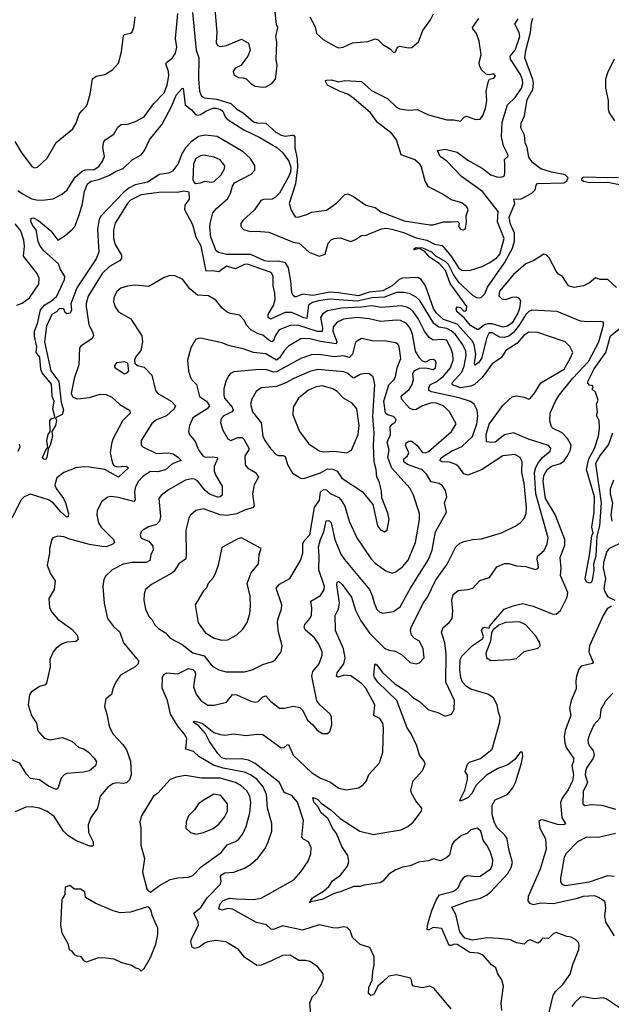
# Model space of a CAD drawing. Extents: x 2057697 to 2160550, y 827490 to 1016834.
# Tile 422 of 509: x 2110475 to 2114368, y 976105 to 982586. Entities that reach past the tile are written whole.
import ezdxf

# ---------------------------------------------------------------- set-up
doc = ezdxf.new("R2010")
doc.units = 0

msp = doc.modelspace()

# ---------------------------------------------------------------- linework, layer by layer
at = {"layer": '0CON20XD'}
for points in [[(2111501.1, 982461.1), (2111515.9, 982625.9)], [(2111612.4, 982632.4), (2111635.8, 982385), (2111654.7, 982335), (2111652.2, 982195), (2111659.1, 982115), (2111672.4, 982082.4), (2111691.5, 982071.5), (2111773.2, 982063.2), (2111865, 982035.3), (2111905, 981996.5), (2111945, 981973.8), (2112014.1, 981914.1), (2112035, 981907.7), (2112095, 981905.4), (2112159.6, 981845), (2112195, 981824.8), (2112225, 981819.4), (2112266, 981826), (2112275.9, 981825.9), (2112285.9, 981815), (2112285.2, 981745), (2112301, 981671), (2112303.4, 981615), (2112290.7, 981505), (2112248.9, 981375), (2112261.1, 981331.1), (2112288.8, 981288.8), (2112305, 981286), (2112365, 981304.4), (2112395, 981320), (2112495, 981332.5), (2112560.9, 981379.1), (2112615, 981434.3), (2112635, 981438.5), (2112672, 981422), (2112752, 981365), (2112815, 981348.9), (2112852, 981322), (2113005, 981261.4), (2113175, 981235.4), (2113195, 981235.6), (2113265, 981255.8), (2113315, 981256.2), (2113356.7, 981256.7), (2113367, 981247), (2113362.5, 981225), (2113375, 981207.5), (2113395, 981202.5), (2113408.3, 981211.7), (2113416.2, 981255), (2113412.5, 981295), (2113426.2, 981335), (2113416.7, 981355), (2113385, 981379.4), (2113315, 981400), (2113255, 981440.6), (2113166, 981486), (2113142.4, 981522.4), (2113118.9, 981615), (2113108.2, 981635), (2113075, 981662.4), (2112985, 981697.3), (2112953.8, 981795), (2112925, 981835.9), (2112829, 981909), (2112783.2, 981973.2), (2112675, 982067.2), (2112635, 982095.4), (2112585, 982112.7), (2112501.4, 982155), (2112488.8, 982175), (2112487.5, 982185), (2112495, 982188.8), (2112525, 982189.4), (2112575, 982176.7), (2112615, 982185.4), (2112725, 982180), (2112790.2, 982120.2), (2112895, 982067.1), (2112955, 982009.2), (2112975, 982000), (2113035, 981989.4), (2113090, 981995), (2113165, 981960), (2113285, 981925.8), (2113332.3, 981927.7), (2113375, 981918.8), (2113400, 981945), (2113415, 981950.8), (2113475, 981928.2), (2113505, 981931.9), (2113523.1, 981955), (2113539.5, 982000.5), (2113548.5, 982055), (2113545.4, 982114.6), (2113559.2, 982180.8), (2113566.4, 982193.6), (2113595, 982200), (2113606.2, 982215), (2113595, 982228.8), (2113565, 982222.5), (2113545, 982226.2), (2113513.8, 982255), (2113500, 982285), (2113498, 982305), (2113511.2, 982355), (2113498.8, 982445), (2113482, 982495), (2113456.9, 982525), (2113455.6, 982535), (2113495.6, 982594.4)], [(2111760, 982655), (2111771.3, 982501.3), (2111768.8, 982435), (2111777, 982417), (2111795, 982408.9), (2111835, 982415.8), (2111935, 982456.7), (2111980.8, 982430.8), (2111991.2, 982385), (2111976, 982345), (2111930, 982285), (2111893.9, 982266.1), (2111880, 982245), (2111884, 982225), (2111895, 982216.2), (2111915, 982206.2), (2111945, 982203.3), (2111965, 982196.2), (2111995, 982166.2), (2112025, 982149.2), (2112075, 982141.4), (2112095, 982144.2), (2112133.3, 982165), (2112158.8, 982195), (2112170, 982285), (2112162.9, 982325), (2112167.1, 982435), (2112160, 982475), (2112174, 982535), (2112166, 982555), (2112155.5, 982635)], [(2112384.4, 982605), (2112418.7, 982538.7), (2112427.5, 982495), (2112471.2, 982455), (2112557.3, 982407.3), (2112575, 982400.8), (2112604.5, 982405.5), (2112665, 982432.7), (2112765, 982441.9), (2112815, 982460.9), (2112833.3, 982453.3), (2112865, 982421.9), (2112913.3, 982395), (2112935, 982370), (2112947.5, 982375), (2112961.2, 982405), (2112975, 982410.8), (2113035, 982401.4), (2113055, 982403.8), (2113100.5, 982439.5), (2113128, 982515), (2113179.2, 982585), (2113199.2, 982625)], [(2110443.2, 981783.2), (2110485, 981713.8), (2110555, 981620), (2110571.7, 981611.7), (2110592.5, 981615), (2110655, 981674), (2110715, 981778), (2110823.6, 981866.4), (2110845.5, 981905), (2110866.5, 981963.5), (2110885, 981987.5), (2110912.5, 982015), (2110920.8, 982035), (2110939.4, 982095), (2110955, 982197.5), (2110977.5, 982215), (2111035.6, 982224.4), (2111086.7, 982255), (2111125, 982300), (2111145.6, 982375), (2111158.3, 982481.7), (2111165, 982488.6), (2111203.9, 982496.1), (2111214.1, 982505.9), (2111225.8, 982535), (2111233.8, 982605)], [(2111999.2, 981569.2), (2112023.2, 981595), (2112022.7, 981625), (2111991.6, 981675), (2111945, 981716.2), (2111775, 981817.1), (2111695, 981825.8), (2111652.7, 981817.3), (2111600.7, 981779.3), (2111565, 981741.8), (2111543.7, 981706.3), (2111515.7, 981634.3), (2111481, 981589), (2111455, 981575.2), (2111395, 981567.1), (2111315, 981517.1), (2111235, 981499.2), (2111193.5, 981476.5), (2111159.5, 981450.5), (2111008.2, 981291.8), (2110996.9, 981273.1), (2110987.3, 981205), (2110994.7, 981055), (2110978.1, 981011.9), (2110849.8, 980820.2), (2110812.5, 980715), (2110816.7, 980675), (2110807.5, 980655), (2110785, 980650), (2110771.7, 980661.7), (2110768.3, 980678.3), (2110760, 980685), (2110735, 980683.3), (2110717.1, 980662.9), (2110685.7, 980644.3), (2110650.4, 980569.6), (2110637.8, 980465), (2110680.8, 980275), (2110731.8, 980205), (2110747.6, 980067.6), (2110763.8, 980015), (2110753.4, 979986.6), (2110710, 979965), (2110716.7, 979946.7), (2110710.8, 979915), (2110686, 979875), (2110690, 979845), (2110675.3, 979784.7), (2110661.2, 979758.8), (2110652.5, 979705), (2110645, 979690.8), (2110633.2, 979693.2), (2110626, 979705), (2110646.7, 979755), (2110659.3, 979770.7), (2110652.9, 979815), (2110661.5, 979855), (2110674.3, 979875.7), (2110672.7, 979945), (2110682.1, 979957.9), (2110703.9, 979966.1), (2110707, 979973), (2110692.2, 980025), (2110701.9, 980075), (2110689.4, 980105), (2110685, 980186.2), (2110622.3, 980262.3), (2110612.9, 980282.9), (2110607.5, 980365), (2110584.1, 980394.1), (2110586.9, 980433.1), (2110572.1, 980502.1), (2110572.2, 980535), (2110593.1, 980585), (2110611.9, 980675), (2110640.5, 980709.5), (2110684.6, 980735), (2110719.4, 980765), (2110770, 980875), (2110772.5, 980895), (2110740.9, 980945), (2110729.2, 980979.2), (2110633.6, 981065), (2110610, 981095), (2110596.9, 981125), (2110582.5, 981202.5), (2110563, 981227), (2110549.2, 981255), (2110550, 981280), (2110565, 981282), (2110599.2, 981265), (2110680.5, 981195), (2110725, 981134), (2110775, 981164.4), (2110818.4, 981201.6), (2110838.2, 981225), (2110862.2, 981287.8), (2110885.4, 981364.6), (2110901.7, 981455), (2110920, 981505), (2110945, 981523.4), (2110995, 981533.7), (2111065, 981561.4), (2111110.5, 981589.5), (2111155, 981606.9), (2111215, 981663.8), (2111274.2, 981695.8), (2111296.7, 981725), (2111328.6, 981795), (2111411.6, 981898.4), (2111474.7, 982015), (2111505, 982090), (2111543.3, 982133.3), (2111550, 982135), (2111562.8, 982025), (2111605, 981991.9), (2111631.6, 981961.6), (2111645, 981957.4), (2111665, 981961.9), (2111705, 981986.7), (2111745, 982002.4), (2111765, 982003.6), (2111797.1, 981995), (2111812.8, 981982.8), (2111826.4, 981946.4), (2111840.7, 981930.7), (2111950.8, 981860.8), (2112055, 981811.3), (2112167.3, 981745), (2112205, 981710.8), (2112245.3, 981655.3), (2112258.9, 981615), (2112256.9, 981583.1), (2112245, 981550.4), (2112185, 981444.8), (2112156.8, 981415), (2112137.3, 981405), (2112078.4, 981401.6), (2112061.2, 981395), (2112019.3, 981335), (2111943.5, 981265), (2111930.6, 981245), (2111930, 981225), (2111948.8, 981205), (2111991.9, 981191.9), (2112033.5, 981193.5), (2112115, 981186.8), (2112275, 981122.5), (2112315, 981115.9), (2112380.8, 981055), (2112445, 981028.8), (2112485, 981043.1), (2112504.1, 981115), (2112525, 981136.9), (2112545, 981146.2), (2112585, 981150), (2112655, 981126), (2112685, 981138), (2112724.5, 981165.5), (2112755, 981168.1), (2112855, 981209.3), (2112885, 981213.2), (2112925, 981207.3), (2113000.6, 981185), (2113085, 981150.4), (2113153.8, 981133.8), (2113205, 981109.1), (2113255, 981098.5), (2113311.9, 981031.9), (2113365, 980949.3), (2113385, 980937.8), (2113435, 980935.3), (2113518, 980962), (2113565, 980984.8), (2113615, 981017.8), (2113635, 981041.4), (2113663, 981145), (2113618.9, 981255), (2113624.2, 981324.2), (2113520.8, 981455), (2113383.5, 981553.5), (2113285, 981655.5), (2113242.9, 981685), (2113223.8, 981725), (2113275, 981732.7), (2113355, 981713.8), (2113425, 981661.9), (2113518.5, 981608.5), (2113575, 981564.7), (2113615, 981550.4), (2113641.1, 981548.9), (2113663.1, 981556.9), (2113668.5, 981575), (2113666.7, 981635), (2113664.5, 981665.5), (2113688, 981685), (2113690.6, 981695), (2113659.6, 981755), (2113644.7, 981814.7), (2113650.6, 981910.6), (2113685.3, 982024.7), (2113735, 982073.1), (2113776.8, 982135), (2113787.1, 982165), (2113785, 982190.8), (2113771.6, 982225), (2113705.8, 982325), (2113701.8, 982345), (2113735.2, 982385), (2113765.9, 982475), (2113762.1, 982502.1), (2113734.2, 982555.8), (2113755, 982592.5)], [(2113441.9, 980571.9), (2113401.9, 980621.9), (2113352, 980665), (2113347.5, 980685), (2113353.3, 980696.7), (2113375, 980691.2), (2113395, 980668.8), (2113405, 980666.2), (2113415, 980676.7), (2113417.8, 980697.8), (2113308.6, 980848.6), (2113276.9, 980935), (2113235, 980980), (2113172.6, 981022.6), (2113140.8, 981060.8), (2113105, 981078.8), (2113071.2, 981071.2), (2113067.5, 981075), (2113085, 981086.2), (2113126, 981085), (2113185, 981057.3), (2113211.9, 981031.9), (2113276.5, 980995), (2113295, 980975.9), (2113332.2, 980902.2), (2113361, 980861), (2113455, 980772.5), (2113485, 980754.2), (2113511.9, 980758.1), (2113535, 980781.1), (2113553.9, 980826.1), (2113665.2, 980984.8), (2113718.9, 981081.1), (2113731.5, 981128.5), (2113730.8, 981180.8), (2113705, 981240), (2113695.4, 981285), (2113733.8, 981375), (2113726.7, 981405), (2113775, 981407.5), (2113845.6, 981445), (2113868.1, 981465), (2113875, 981497.5), (2113882.7, 981507.3), (2114055, 981512.5), (2114075, 981525.4), (2114084.1, 981545), (2114065, 981564.7), (2113975, 981582.6), (2113904.2, 981605), (2113849.2, 981645), (2113825, 981680), (2113814.4, 981744.4), (2113800.8, 981775), (2113796.1, 981826.1), (2113773.8, 981875), (2113774.1, 981904.1), (2113797.9, 981952.1), (2113815, 982059.5), (2113852.7, 982127.3), (2113857.4, 982165), (2113852.6, 982192.6), (2113799.3, 982335), (2113805, 982384), (2113837.6, 982502.4), (2113842.4, 982565), (2113851.8, 982595)], [(2110462.4, 981462.4), (2110497.9, 981437.9), (2110555, 981406.9), (2110585, 981400), (2110625, 981396.9), (2110695, 981407.5), (2110755, 981438), (2110788, 981465), (2110840.7, 981549.3), (2110885, 981589.6), (2110905, 981596.9), (2110965, 981599.6), (2110995, 981620), (2111020, 981655), (2111032.1, 981685), (2111022.5, 981745), (2111029.1, 981780.9), (2111037.5, 981795), (2111095, 981832.9), (2111121.7, 981878.3), (2111143.1, 981896.9), (2111185, 981899.2), (2111237.5, 981915), (2111295, 981945.8), (2111357.5, 982035), (2111425, 982104.5), (2111444.7, 982155), (2111457.1, 982217.1), (2111454.5, 982245), (2111435.6, 982295), (2111440, 982305), (2111481.5, 982335), (2111500, 982365), (2111509.5, 982405), (2111501.1, 982461.1)], [(2114386.9, 982325), (2114343.3, 982236.7), (2114330.7, 982195), (2114330.6, 982135), (2114348.6, 982055), (2114347.3, 981997.3), (2114353.6, 981973.6), (2114390.5, 981920.5)], [(2111635, 981507.5), (2111665, 981511.2), (2111695, 981522.5), (2111735, 981517.1), (2111755, 981520.6), (2111801.4, 981565), (2111822.5, 981605), (2111824.1, 981624.1), (2111795, 981664), (2111755, 981680), (2111685.8, 981694.2), (2111665, 981690.8), (2111635, 981672), (2111618.6, 981635), (2111613.9, 981533.9), (2111623.6, 981513.6), (2111635, 981507.5)], [(2113924.5, 975905), (2113986.4, 976163.6), (2114001.2, 976188.8), (2114048.5, 976235), (2114098, 976302), (2114115, 976367.5), (2114154, 976465), (2114158, 976495), (2114152.3, 976512.3), (2114135, 976530), (2114105, 976546.2), (2114075, 976550), (2114005, 976576.7), (2113985, 976567.5), (2113955, 976537.5), (2113915, 976540), (2113896.4, 976513.6), (2113885, 976507.5), (2113835, 976528), (2113817.7, 976522.3), (2113795, 976501.2), (2113745, 976510), (2113705, 976528.9), (2113625, 976538.8), (2113551.5, 976541.5), (2113455, 976527.6), (2113405, 976539.9), (2113371.8, 976581.8), (2113345.2, 976695), (2113318.1, 976745), (2113425, 976784.7), (2113507.3, 976802.7), (2113547.8, 976822.2), (2113575, 976845.4), (2113687.5, 976965), (2113710, 977005), (2113717.4, 977037.4), (2113693.8, 977125), (2113683.5, 977195), (2113668.3, 977218.3), (2113616.6, 977266.6), (2113599.2, 977299.2), (2113585.4, 977355), (2113585.1, 977414.9), (2113605, 977449.7), (2113685, 977486.2), (2113721.2, 977528.8), (2113738.4, 977565), (2113774.4, 977685), (2113785.8, 977735), (2113785, 977760), (2113775, 977766), (2113765, 977758.8), (2113732.9, 977717.1), (2113688.3, 977681.7), (2113622.2, 977657.8), (2113546, 977614), (2113476.5, 977545), (2113452.9, 977495), (2113425, 977464.6), (2113380, 977445), (2113372.5, 977445), (2113375, 977456.2), (2113403.8, 977515), (2113421.5, 977585), (2113422.9, 977612.9), (2113407.1, 977637.1), (2113422.9, 977685), (2113435, 977698), (2113507.5, 977722.5), (2113584.6, 977785), (2113634.5, 977965), (2113637.8, 977995), (2113625, 978027.5), (2113617.1, 978075), (2113592.6, 978122.6), (2113555, 978146.9), (2113445, 978178.7), (2113415, 978197.6), (2113389.5, 978225), (2113377.5, 978255), (2113371.9, 978305), (2113374.1, 978375), (2113385, 978397.1), (2113455, 978466), (2113520.3, 978509.7), (2113528, 978525), (2113513.8, 978565), (2113525, 978582.5), (2113535, 978587.5), (2113565, 978580), (2113570, 978595), (2113663.8, 978705), (2113721.7, 978728.3), (2113785, 978742.5), (2113855, 978725.4), (2113978.8, 978675), (2114005, 978673.1), (2114035, 978697.8), (2114077.9, 978785), (2114081.4, 978815), (2114033.6, 978926.4), (2114039.2, 978975), (2114032.7, 979045), (2114062, 979128), (2114063, 979165), (2113998.1, 979328.1), (2113934.9, 979435), (2113919.2, 979545), (2113924, 979586), (2113946.8, 979625), (2113975, 979646.9), (2114035.1, 979664.9), (2114057.5, 979682.5), (2114080.4, 979715), (2114098.9, 979755), (2114104.7, 979785), (2114081.2, 979828.8), (2114045, 979866.7), (2113985.6, 979895), (2113975.9, 979905.9), (2113963.4, 979945), (2113965.7, 979995), (2114000.2, 980075), (2114024.2, 980115), (2114114.7, 980225.3), (2114218.5, 980335), (2114286, 980465), (2114317.5, 980575), (2114316.7, 980595), (2114295, 980600), (2114215, 980596.2), (2114165, 980600.6), (2114011.2, 980665), (2113845, 980674.7), (2113825, 980665.9), (2113805, 980644.3), (2113763, 980575), (2113725, 980526.7), (2113695, 980503.4), (2113663.1, 980493.1), (2113635, 980497.2), (2113585, 980524.4), (2113565, 980524.1), (2113549.8, 980495), (2113513.4, 980355), (2113495, 980326.5), (2113470.9, 980310.9), (2113467.1, 980325), (2113476.6, 980385), (2113465, 980446.5), (2113455, 980468.8), (2113355, 980581.2), (2113265, 980612.1), (2113215, 980656.7), (2113197.6, 980685), (2113145, 980833.8), (2113116.2, 980876.2), (2113095, 980888.9), (2112995, 980884.8), (2112973.2, 980875), (2112926.4, 980833.6), (2112865, 980801.3), (2112775, 980791.5), (2112705, 980768.2), (2112572.9, 980787.1), (2112515, 980792.1), (2112405, 980769.8), (2112335, 980779.1), (2112295, 980760.9), (2112285, 980762.2), (2112272.4, 980772.4), (2112265, 980790), (2112260.2, 980865), (2112245, 980951.9), (2112223.3, 980985), (2112176.9, 980996.9), (2112115, 980994.4), (2112085, 980999.1), (2111995, 981041.2), (2111835, 981041.1), (2111783.3, 981053.3), (2111767.4, 981065), (2111733.8, 981153.8), (2111727.2, 981215), (2111727.6, 981245), (2111746.1, 981313.9), (2111772.1, 981345), (2111845, 981408.5), (2111862.8, 981445), (2111875, 981489.6), (2111889, 981511), (2111999.2, 981569.2)], [(2114415, 981548.2), (2114345, 981544.3), (2114185, 981550), (2114175.7, 981545), (2114172.9, 981535), (2114185, 981522.3), (2114225, 981514.5), (2114345, 981515.8), (2114535, 981478.8)], [(2113648.8, 976065), (2113643, 976113), (2113658.5, 976225), (2113648.6, 976265), (2113622, 976305), (2113608, 976345), (2113580, 976365), (2113525, 976427.8), (2113495, 976441.8), (2113436.4, 976446.4), (2113355, 976499.1), (2113335, 976500.8), (2113315, 976491.1), (2113301.9, 976491.9), (2113253.1, 976603.1), (2113195, 976609.4), (2113165, 976592.5), (2113156.1, 976596.1), (2113160, 976635), (2113187.5, 976722.5), (2113217.2, 976795), (2113237.8, 976825), (2113325, 976847.1), (2113343, 976857), (2113363.8, 976875), (2113377.7, 976912.3), (2113405, 976946.2), (2113425, 976952), (2113475.7, 976945.7), (2113505, 976948.6), (2113575, 976996), (2113587.3, 977025), (2113588.2, 977055), (2113574.4, 977105), (2113554.5, 977145), (2113524.2, 977185), (2113509.2, 977245), (2113485, 977263.8), (2113445, 977253.3), (2113420.5, 977229.5), (2113382.5, 977215), (2113332, 977175), (2113318.6, 977155), (2113303.2, 977086.8), (2113285, 977070), (2113245, 977048.8), (2113195, 977062), (2113165, 977049.2), (2113098.8, 977041.2), (2113045, 977016.4), (2112995, 977006.5), (2112945, 976988.1), (2112905, 976961.9), (2112865.6, 976915), (2112846.2, 976905), (2112741.1, 976888.9), (2112715, 976879.2), (2112675, 976881.2), (2112584.5, 976844.5), (2112545, 976834.6), (2112465, 976795.5), (2112390, 976780), (2112383, 976773), (2112402.9, 976805), (2112475, 976849.5), (2112509.1, 976880.9), (2112533.4, 976916.6), (2112585.3, 976954.7), (2112632.9, 977015), (2112640.6, 977045), (2112633.5, 977085), (2112594.3, 977144.3), (2112559.7, 977229.7), (2112533.1, 977265), (2112504.5, 977325), (2112459.5, 977365), (2112436.5, 977406.5), (2112411.5, 977435), (2112403.3, 977466.7), (2112435, 977455.4), (2112458.5, 977428.5), (2112525, 977382.7), (2112585, 977327.7), (2112713.8, 977245), (2112802.8, 977222.8), (2112865, 977233.8), (2112985, 977252.7), (2113030, 977275), (2113065, 977303.3), (2113120, 977375), (2113122.5, 977395), (2113082.9, 977445), (2113054.4, 977495), (2113049.4, 977515), (2113065, 977576.7), (2113125.8, 977644.2), (2113144, 977685), (2113137.5, 977705), (2113105.4, 977745.4), (2113088, 977805), (2113050.5, 977885), (2113024.1, 977925), (2112957.5, 978105), (2112831.8, 978225), (2112809.1, 978255), (2112805.5, 978274.5), (2112812, 978338), (2112815, 978346.7), (2112825, 978338.8), (2112860.9, 978290.9), (2112944.7, 978214.7), (2113023.6, 978163.6), (2113062.2, 978125), (2113105, 978098.6), (2113165, 978043.8), (2113225.8, 978025.8), (2113275, 978001.2), (2113317.5, 978015), (2113333.8, 978045), (2113337.5, 978105), (2113278.9, 978225), (2113281.5, 978411.5), (2113272.3, 978485), (2113250.5, 978555), (2113261.9, 978585), (2113302, 978618), (2113321.5, 978645), (2113325.3, 978694.7), (2113319.1, 978765), (2113328.4, 978801.6), (2113360.8, 978829.2), (2113422.5, 978835), (2113456, 978845), (2113503.8, 978895), (2113567.5, 978915), (2113615, 978984), (2113665, 979005.7), (2113695, 979007.1), (2113745, 978991.4), (2113805, 978986.2), (2113866.7, 978966.7), (2113885, 978973.8), (2113890, 978985), (2113879.6, 979035), (2113882.2, 979055), (2113927.2, 979092.8), (2113945.5, 979135.5), (2113953.8, 979175), (2113872.7, 979465), (2113863.5, 979605), (2113871.8, 979638.2), (2113889, 979671), (2113915.2, 979704.8), (2113965.6, 979745), (2113970, 979765), (2113955, 979782.2), (2113823.8, 979823.8), (2113725, 979866.7), (2113665, 979853.1), (2113605, 979805.8), (2113582.3, 979802.3), (2113547.1, 979807.1), (2113544, 979855), (2113565, 979922.7), (2113655, 980047.1), (2113696.2, 980085), (2113716.6, 980103.4), (2113745, 980110), (2113795, 980102), (2113825, 980088), (2113835, 980092.5), (2113863.6, 980126.4), (2113903.8, 980196.2), (2114057.8, 980285), (2114098.6, 980355), (2114114.3, 980395), (2114095.4, 980435.4), (2114064.6, 980464.6), (2113885, 980527.5), (2113825, 980528.1), (2113795, 980510), (2113746.3, 980453.7), (2113675, 980407.3), (2113645, 980361.9), (2113585, 980321.1), (2113518.8, 980231.2), (2113468, 980185), (2113445, 980174.6), (2113375, 980163.3), (2113322.6, 980182.6), (2113321.9, 980195), (2113384.6, 980265.4), (2113400.5, 980305), (2113413.9, 980375), (2113410.8, 980405), (2113392, 980445), (2113342.6, 980512.6), (2113315, 980538.5), (2113285, 980552.3), (2113232.9, 980562.9), (2113201.1, 980585), (2113107.4, 980737.4), (2113085, 980760.3), (2113045, 980780.7), (2113005, 980789.3), (2112955, 980789.6), (2112875, 980758.5), (2112795, 980756), (2112695, 980733.2), (2112515, 980746.7), (2112441.9, 980735), (2112401.5, 980725), (2112375, 980706.2), (2112365, 980620), (2112345, 980623.3), (2112265, 980659.3), (2112222.3, 980657.7), (2112125, 980614.7), (2112109.2, 980625), (2112109.2, 980645), (2112146.3, 980705), (2112155.8, 980744.2), (2112154.5, 980785.5), (2112142.7, 980835), (2112143.6, 980895), (2112134.7, 980914.7), (2112123, 980923), (2111975, 980975.9), (2111955, 980973.4), (2111895, 980946.9), (2111835, 980963.1), (2111785, 980925.5), (2111743.3, 980933.3), (2111701, 980931), (2111668.5, 981095), (2111635.6, 981155), (2111613.6, 981235), (2111562.5, 981335), (2111564.2, 981365), (2111592, 981405), (2111590, 981450), (2111556.1, 981456.1), (2111512.3, 981447.7), (2111405, 981450.4), (2111375, 981445.9), (2111275, 981432.9), (2111205, 981397.8), (2111185, 981376.2), (2111103.2, 981246.8), (2111092.9, 981202.9), (2111092.1, 981145), (2111103.8, 981105), (2111143.8, 981035), (2111145.5, 981015), (2111131.6, 980998.4), (2111065, 980960.4), (2111018, 980915), (2110926.5, 980765), (2110912.2, 980717.8), (2110912.5, 980695), (2110930.4, 980580.4), (2110956.7, 980525), (2110960, 980505), (2110950.6, 980485), (2110880, 980440), (2110868.6, 980425), (2110864.1, 980315), (2110833.5, 980225), (2110813.4, 980125), (2110825, 980100.5), (2110855, 980089.3), (2110935, 980099.8), (2111005, 980121.2), (2111045, 980118.8), (2111082.2, 980102.2), (2111133.6, 980053.6), (2111198, 980015), (2111202.5, 979995), (2111151.8, 979945), (2111088.5, 979825), (2111078.1, 979795), (2111071, 979735), (2111084.7, 979665), (2111095, 979650.5), (2111115, 979642.1), (2111176.5, 979646.5), (2111190.8, 979635), (2111125, 979574.6), (2111035, 979625.2), (2110935, 979640.9), (2110895, 979643.4), (2110845, 979637), (2110765.6, 979605), (2110720.3, 979569.7), (2110706.7, 979525), (2110715, 979499.5), (2110764.1, 979434.1), (2110775.7, 979405.7)], [(2110455, 980706.7), (2110490.3, 980719.7), (2110538.8, 980755), (2110601.4, 980845), (2110602.5, 980885), (2110589.2, 980915), (2110499.5, 981029.5), (2110505.8, 981095), (2110502.4, 981135), (2110481.6, 981195), (2110445, 981242.4)], [(2114403, 980823), (2114345, 980876.7), (2114295, 980876.2), (2114265, 980887.5), (2114225, 980853.8), (2114185, 980833.8), (2114125, 980823.8), (2114087.5, 980835), (2114046.7, 980895), (2114020.5, 980910.5), (2114005, 980930), (2113959.1, 981019.1), (2113938.8, 981038.8), (2113925, 981043.3), (2113859, 981001), (2113805, 980978.5), (2113725, 980907.7), (2113631.5, 980798.5), (2113628, 980768), (2113648, 980748), (2113675, 980743.8), (2113715, 980759.3), (2113741.2, 980761.2), (2113757.5, 980755), (2113771.5, 980735), (2113765, 980686.2), (2113753.8, 980655), (2113715, 980589.4), (2113685, 980568.9), (2113657.6, 980562.4), (2113585, 980583.4), (2113555, 980584), (2113533.2, 980576.8), (2113495, 980546.5), (2113485.6, 980545.6), (2113441.9, 980571.9)], [(2113314.2, 976075), (2113201.2, 976211.2), (2113175, 976223.8), (2113125, 976214.2), (2113067.5, 976225), (2113058, 976235), (2113054.2, 976264.2), (2113046.6, 976276.6), (2112955, 976299.5), (2112905, 976289.4), (2112865, 976252.5), (2112834.7, 976225.3), (2112803.8, 976166.2), (2112785, 976162.3), (2112769.6, 976175), (2112772.7, 976215), (2112795.4, 976264.6), (2112798.6, 976321.4), (2112808.1, 976365), (2112807.3, 976417.3), (2112778.8, 976478.8), (2112715, 976498.8), (2112665, 976544), (2112650.7, 976590.7), (2112629.3, 976609.3), (2112605, 976615.5), (2112565, 976606.9), (2112535, 976607.8), (2112445, 976627.5), (2112335, 976593.1), (2112205, 976621.5), (2112145, 976598.1), (2112129.4, 976599.4), (2112098.1, 976628.1), (2112032.9, 976642.9), (2111875, 976730.3), (2111845, 976735.4), (2111805, 976724.6), (2111790.3, 976730.3), (2111786.5, 976736.5), (2111793.3, 976765), (2111813, 976787), (2111855, 976804.2), (2111900.4, 976799.6), (2112013.8, 976793.8), (2112065, 976802.7), (2112278.8, 976925), (2112325, 976976.7), (2112372.7, 977047.3), (2112392, 977095), (2112394, 977135), (2112376, 977175), (2112342.2, 977192.2), (2112330.6, 977205), (2112342.9, 977315), (2112304.1, 977435), (2112265, 977479.3), (2112215, 977498.1), (2112185.8, 977565), (2112025, 977689.2), (2111981.1, 977711.1), (2111935, 977721), (2111835, 977718), (2111805, 977727.5), (2111778.1, 977755), (2111724.3, 977835.7), (2111697.1, 977887.1), (2111650.8, 977940.8), (2111625, 977956), (2111617.5, 977965), (2111625, 977969.5), (2111675, 977954.6), (2111753.6, 977893.6), (2111795, 977880.3), (2111825, 977876.6), (2111884.5, 977884.5), (2111965, 977873.8), (2112035, 977883.3), (2112075, 977880.4), (2112195, 977793.3), (2112215, 977794.4), (2112235, 977812.9), (2112245, 977814), (2112274.8, 977744.8), (2112395, 977631.5), (2112455, 977592.9), (2112515, 977568.1), (2112575, 977528.1), (2112625, 977517.5), (2112705, 977528.8), (2112735, 977550), (2112756.2, 977575), (2112773.2, 977616.8), (2112842.9, 977695), (2112865.4, 977764.6), (2112870, 977925), (2112865.6, 977955), (2112845.7, 977985), (2112805.5, 978005.5), (2112811.4, 978075), (2112752.4, 978185), (2112725, 978215.8), (2112655, 978267.5), (2112609.5, 978270.5), (2112568.3, 978258.3), (2112560.8, 978265), (2112565, 978285.7), (2112608, 978345), (2112617.1, 978385), (2112605.3, 978445), (2112553.3, 978565), (2112551.5, 978665), (2112573, 978707), (2112579.2, 978745), (2112562.9, 978865), (2112565, 978884.3), (2112575, 978888.2), (2112597.8, 978867.8), (2112658.4, 978785), (2112685, 978698.6), (2112719.8, 978629.8), (2112780, 978545), (2112875, 978449.6), (2112905, 978436.4), (2112945, 978429.4), (2112987.8, 978407.8), (2113045, 978354.2), (2113085, 978345.8), (2113105, 978353.1), (2113137.5, 978385), (2113131.1, 978445), (2113105.8, 978495), (2113073.6, 978513.6), (2113054.5, 978534.5), (2113046.5, 978565), (2113050.4, 978585), (2113130, 978745), (2113158.2, 978785), (2113210.4, 978895), (2113287.1, 979002.9), (2113344.3, 979115), (2113370.6, 979139.4), (2113399.3, 979150.7), (2113455.5, 979164.5), (2113515, 979168.8), (2113645, 979207.9), (2113735, 979251.8), (2113768.6, 979275), (2113795, 979302.9), (2113808.9, 979335), (2113810.8, 979375), (2113794.3, 979534.3), (2113779.1, 979605), (2113781.8, 979675), (2113768.9, 979705), (2113734.6, 979724.6), (2113655, 979714.6), (2113515, 979622.5), (2113425, 979586.8), (2113397.5, 979597.5), (2113365, 979642.9), (2113345, 979658.4), (2113303.9, 979673.9), (2113253.3, 979675), (2113240, 979685), (2113251.5, 979705), (2113316.4, 979745), (2113385, 979777.5), (2113455, 979842.5), (2113483.6, 979925), (2113489.4, 979975), (2113485.4, 980014.6), (2113465.6, 980055), (2113442.4, 980072.4), (2113367.4, 980097.4), (2113186.1, 980136.1), (2113168.5, 980145), (2113168.4, 980165), (2113177.7, 980185), (2113215, 980201.9), (2113262.3, 980237.7), (2113310, 980295), (2113327.4, 980345), (2113324.7, 980385.3), (2113315, 980417.8), (2113285, 980475.3), (2113255, 980480.2), (2113195, 980477.1), (2113168.9, 980495), (2113138.6, 980535), (2113100, 980615), (2113065, 980664.7), (2113045, 980682.4), (2113023.6, 980693.6), (2112985, 980701.6), (2112855, 980690.5), (2112792.8, 980702.8), (2112725, 980692.6), (2112592.7, 980687.3), (2112500.1, 980669.9), (2112469.3, 980650.7), (2112454.2, 980625), (2112468.8, 980555), (2112465, 980533.4), (2112435, 980533.6), (2112305, 980574.4), (2112255, 980571.9), (2112182.1, 980545), (2112155.2, 980505), (2112145, 980471.1), (2112135, 980466.1), (2112115, 980475.3), (2112075, 980509.7), (2112045, 980518.7), (2111995.3, 980545.3), (2111967.5, 980575), (2111955, 980606), (2111921.7, 980641.7), (2111862.1, 980652.1), (2111841.3, 980661.3), (2111806.8, 980686.8), (2111765, 980738.6), (2111717.4, 980767.4), (2111645, 980773.6), (2111595.6, 980815), (2111547, 980877), (2111495, 980900), (2111465, 980902), (2111425, 980888), (2111325, 980830.6), (2111235, 980837.5), (2111185, 980832.7), (2111140.9, 980819.1), (2111115, 980796), (2111094.5, 980755), (2111091.2, 980731.2), (2111102.5, 980695), (2111125, 980663.8), (2111206.1, 980616.1), (2111279.2, 980505), (2111284, 980465), (2111272.3, 980407.7), (2111236.7, 980365), (2111230, 980345), (2111233.3, 980325), (2111250.5, 980310.5), (2111295, 980298), (2111345, 980246.2), (2111369.4, 980145), (2111382.9, 980125), (2111471.4, 980075), (2111499.4, 980045), (2111492.2, 980025), (2111441.8, 979978.2), (2111375, 979951.8), (2111345, 979928.9), (2111274.2, 979815), (2111274, 979785), (2111284.5, 979774.5), (2111375, 979730.4), (2111455, 979735.6), (2111485, 979727.1), (2111520.6, 979705), (2111538, 979685), (2111499.6, 979670.4), (2111475, 979657.9), (2111435, 979622.8), (2111385, 979609.8), (2111335, 979611.5), (2111288.2, 979581.8), (2111255.4, 979545), (2111234.6, 979505), (2111229.7, 979475), (2111233.8, 979426.2), (2111225, 979413.3), (2111125, 979440.9), (2111075, 979447.1), (2111055, 979442.5), (2111015, 979413.8), (2110984.4, 979355), (2110983.4, 979323.4), (2110993.1, 979275), (2111011.9, 979245), (2111093.3, 979165), (2111098.9, 979145), (2111087.2, 979132.8), (2111045, 979116.7), (2111015, 979118.8), (2110935, 979131.9), (2110805.4, 979165.4), (2110765, 979182.9), (2110725, 979187.1), (2110694, 979175), (2110686, 979165), (2110672, 979105), (2110672, 979075), (2110656.7, 978995), (2110678.3, 978938.3), (2110708, 978892)], [(2112397.3, 975972.7), (2112384, 976115), (2112401.2, 976155), (2112425, 976177.5), (2112460.7, 976239.3), (2112473.3, 976275), (2112471.2, 976305), (2112434.2, 976354.2), (2112385, 976385.8), (2112355, 976392.9), (2112312.5, 976392.5), (2112255, 976428.1), (2112205, 976426.5), (2112131.2, 976391.2), (2112065, 976361.4), (2112035, 976359.4), (2111953.9, 976413.9), (2111915.8, 976465.8), (2111832.5, 976515), (2111765, 976525.6), (2111713.7, 976516.3), (2111695, 976510), (2111655, 976480.5), (2111625, 976472.2), (2111610.5, 976480.5), (2111601.5, 976515), (2111605.4, 976535), (2111652, 976625), (2111648.9, 976645), (2111620.6, 976705), (2111667.9, 976742.1), (2111708.5, 976805), (2111795.6, 976895), (2111800.9, 976915), (2111795.5, 976945), (2111802.4, 976957.6), (2111825, 976969.3), (2111885.2, 976974.8), (2111955, 977000.5), (2111994.4, 977025), (2112042.4, 977067.6), (2112090.2, 977129.8), (2112110.6, 977175), (2112133.8, 977245), (2112133.8, 977293.8), (2112104.7, 977395), (2112098.8, 977485), (2112076.6, 977536.6), (2112037.3, 977585), (2111994.6, 977615), (2111955, 977633), (2111815, 977658.6), (2111749.7, 977679.7), (2111654.8, 977734.8), (2111619, 977769), (2111568.6, 977785), (2111575.4, 977855), (2111557.7, 977885), (2111514.7, 977935), (2111467.9, 978015), (2111446.7, 978105), (2111412.3, 978185), (2111413.6, 978255), (2111424.4, 978275), (2111444, 978286), (2111515, 978280.7), (2111585.4, 978314.6), (2111615, 978308.2), (2111628, 978295), (2111631.6, 978275), (2111626.2, 978243.8), (2111619.6, 978195), (2111637.2, 978147.2), (2111667.5, 978105), (2111713, 978073), (2111755, 978073.5), (2111835, 978094.4), (2111875.5, 978144.5), (2111905, 978141.8), (2111995, 978101.1), (2112025, 978094.4), (2112045, 978098.6), (2112075, 978128.1), (2112095, 978134.3), (2112127.5, 978097.5), (2112184, 978054), (2112215, 978053.8), (2112276.6, 978066.6), (2112318.3, 978058.3), (2112338.7, 978038.7), (2112368.8, 977975), (2112404.2, 977944.2), (2112430.5, 977910.5), (2112465, 977887.5), (2112501.7, 977888.3), (2112515, 977900), (2112530, 977945), (2112526.4, 977996.4), (2112515.9, 978015.9), (2112450, 978075), (2112431.4, 978101.4), (2112396.5, 978265), (2112404.6, 978295), (2112446.5, 978345), (2112465, 978402.5), (2112465.9, 978425.9), (2112444.5, 978475), (2112416, 978516), (2112356.7, 978566.7), (2112346.8, 978585), (2112350.9, 978605), (2112385, 978644.3), (2112394.5, 978665), (2112398.2, 978715), (2112390.9, 978759.1), (2112454.7, 978795.3), (2112478.8, 978835), (2112480, 978855), (2112443.3, 978965), (2112446.3, 979055), (2112441.4, 979115), (2112453.8, 979165), (2112476.6, 979215), (2112492.2, 979287.8), (2112509.2, 979289.2), (2112524.7, 979274.7), (2112548.1, 979165), (2112588.8, 979068.8), (2112612.7, 979032.7), (2112777.7, 978835), (2112795.3, 978795.3), (2112806.9, 978746.9), (2112825, 978704.3), (2112845, 978685.6), (2112865, 978679.1), (2112935, 978690.5), (2112978, 978722), (2113046, 978845), (2113165, 979031.9), (2113188.8, 979095), (2113211.8, 979215), (2113284.4, 979345), (2113271.3, 979405), (2113286.7, 979445), (2113277, 979487), (2113257.8, 979517.8), (2113235, 979533.5), (2113183.7, 979543.7), (2113152, 979595), (2113123.5, 979623.5), (2113027.2, 979657.2), (2113002.9, 979675), (2113002.7, 979695), (2113026.2, 979715), (2113036.2, 979735), (2113014, 979785), (2113018.4, 979801.6), (2113035, 979812.3), (2113055, 979812.5), (2113088.4, 979785), (2113125, 979736.8), (2113145, 979735.3), (2113165, 979743.6), (2113315.6, 979875), (2113347.5, 979925), (2113304.5, 980005), (2113264.3, 980045), (2113215, 980062.5), (2113185, 980064), (2113124.9, 980045.1), (2113085, 980019.5), (2113065, 980017.5), (2113039.6, 980029.6), (2112990.9, 980085), (2112985.6, 980105), (2112992.2, 980115), (2113037.5, 980152.5), (2113058.2, 980185), (2113065.8, 980215), (2113062.7, 980255), (2113070.9, 980275), (2113105, 980292.3), (2113145, 980293.3), (2113195, 980283.3), (2113211.2, 980295), (2113216.8, 980325), (2113210.6, 980340.6), (2113199.1, 980349.1), (2113175, 980347.3), (2113145, 980332.5), (2113125, 980339.2), (2113105, 980360.5), (2113080.8, 980405), (2113059.2, 980515), (2113043.8, 980555), (2113018.1, 980588.1), (2112981.2, 980605), (2112955, 980607.7), (2112848.5, 980598.5), (2112775, 980617.6), (2112695, 980626.3), (2112606, 980614), (2112565, 980594.6), (2112538.5, 980565), (2112536.6, 980535), (2112561.8, 980465), (2112556.9, 980453.1), (2112455, 980468.1), (2112375, 980488.4), (2112325, 980485.8), (2112245, 980436.9), (2112215, 980406.9), (2112185, 980359.5), (2112165, 980344.8), (2112095, 980385.8), (2112014.3, 980394.3), (2111945, 980418.9), (2111855, 980438.8), (2111805, 980458.5), (2111665, 980488.8), (2111635, 980483.3), (2111601.4, 980425), (2111580, 980345), (2111585.7, 980275), (2111596.8, 980236.8), (2111608, 980215), (2111637.8, 980185), (2111658.6, 980105), (2111705, 980073.8), (2111723.8, 980045), (2111708.2, 980025), (2111614.2, 979965.8), (2111592.2, 979915), (2111585.8, 979875), (2111592.9, 979855), (2111630.1, 979810.1), (2111651.1, 979755), (2111679.2, 979715), (2111695.5, 979705.5), (2111745, 979708.7), (2111774.2, 979704.2), (2111775.8, 979695), (2111754.7, 979645), (2111754.1, 979615), (2111764.8, 979584.8), (2111807.5, 979515), (2111808.1, 979455), (2111795.3, 979444.7), (2111776, 979444), (2111725, 979463.5), (2111695, 979486.9), (2111645, 979550), (2111625, 979561.6), (2111605, 979564), (2111565.9, 979554.1), (2111455, 979491.1), (2111405, 979453.8), (2111390.8, 979435), (2111400.9, 979315), (2111395.5, 979285), (2111375, 979263.8), (2111322.1, 979247.9), (2111284.6, 979225.4), (2111274, 979215), (2111267.5, 979195), (2111275, 979174), (2111325, 979154.3), (2111350.6, 979120.6), (2111352.5, 979095), (2111337.3, 979065), (2111331.4, 979025), (2111307.7, 979012.3), (2111215, 979012.1), (2111155, 979001.1), (2111084.2, 978965), (2111041.2, 978925), (2111028.8, 978901.2), (2111022.9, 978855), (2111030, 978745), (2111053.3, 978645), (2111091.2, 978591.2), (2111134.3, 978555), (2111158.9, 978485), (2111257.1, 978365), (2111253.8, 978345), (2111233.8, 978325), (2111139.3, 978270.7), (2111108, 978225), (2111087.7, 978182.3), (2111079.2, 978145), (2111040.8, 978115), (2111032.5, 978065), (2111049.2, 978015), (2111064.3, 977935), (2111088.8, 977885), (2111154.3, 977814.3), (2111178.7, 977778.7), (2111204.4, 977705), (2111209.1, 977615), (2111197.9, 977582.1), (2111178.1, 977561.9), (2111155, 977557.8), (2111115, 977563.3), (2111088.8, 977555), (2111054.2, 977535), (2111004.5, 977475.5), (2110986.7, 977395), (2110944, 977335), (2110924.5, 977285), (2110927.9, 977235), (2110958.5, 977175), (2110958.9, 977151.1), (2110954.2, 977145.8), (2110935, 977146.5), (2110845, 977183.6), (2110790.6, 977215), (2110763.6, 977243.6), (2110701.2, 977341.2), (2110655, 977374.4), (2110604.2, 977395.8), (2110555, 977404.5), (2110515, 977402.3), (2110445, 977371.8)], [(2114375.5, 979865), (2114350.6, 979789.4), (2114295, 979720), (2114264.3, 979665), (2114301.6, 979405), (2114291.4, 979255), (2114273.9, 979186.1), (2114265.6, 979055), (2114251.8, 979005), (2114253.4, 978965), (2114241.6, 978895), (2114235, 978880.9), (2114225, 978876), (2114205.5, 978885), (2114195.4, 978905), (2114227.3, 979075), (2114239.2, 979190.7), (2114248.5, 979205), (2114239.3, 979245), (2114254.6, 979344.6), (2114257.9, 979445), (2114204.3, 979625.7), (2114220.5, 979695), (2114257.2, 979762.8), (2114284.1, 979844.1), (2114291.2, 979895), (2114287.5, 979947.5), (2114271.2, 979981.2), (2114277.5, 980005), (2114270, 980055), (2114281.7, 980081.7), (2114263.6, 980133.6), (2114240, 980155), (2114250, 980165), (2114247.5, 980175), (2114225, 980180), (2114213, 980193), (2114213.3, 980203.3), (2114255, 980288.1), (2114332.9, 980395), (2114364, 980505), (2114425.8, 980555)], [(2111955, 978293.6), (2112005, 978305.6), (2112075, 978340.5), (2112138.3, 978361.7), (2112157, 978373), (2112195.8, 978424.2), (2112201.4, 978465), (2112179.1, 978555), (2112171.2, 978615), (2112173.4, 978636.6), (2112197.8, 978705), (2112200, 978735), (2112163.6, 978845), (2112185, 978870.4), (2112251.9, 978908.1), (2112323.6, 979025), (2112339.3, 979075), (2112337.5, 979135), (2112348, 979155), (2112385, 979195.8), (2112414, 979375), (2112447.5, 979422.5), (2112455, 979475.8), (2112475, 979493.3), (2112495, 979491.4), (2112518, 979468), (2112575, 979440), (2112598.2, 979415), (2112615, 979384.2), (2112643.9, 979285), (2112694.7, 979174.7), (2112785, 979039.5), (2112815, 979007.8), (2112885, 978957.8), (2112926.8, 978943.2), (2112945, 978948.6), (2112995, 978984.5), (2113031.2, 979028.8), (2113079.4, 979145), (2113105.5, 979295), (2113106.5, 979335), (2113067.5, 979455), (2113045, 979500.8), (2112924.1, 979634.1), (2112897.7, 979705), (2112906.2, 979755), (2112894.3, 979805), (2112914.2, 979855), (2112912.4, 979905), (2112925.9, 979924.1), (2112945, 979935.8), (2112952.2, 979955), (2112935, 979974.4), (2112895.2, 979985.2), (2112882.5, 979995), (2112871.6, 980075), (2112905, 980182.5), (2112936.7, 980215), (2112947.1, 980235), (2112959.5, 980295), (2112982.9, 980355), (2112971.9, 980435), (2112965, 980447.5), (2112947.8, 980457.8), (2112885, 980470), (2112795, 980472.9), (2112725, 980486.7), (2112685, 980464.2), (2112665.2, 980385), (2112645, 980363.2), (2112605, 980372.5), (2112545, 980366.8), (2112445, 980382.6), (2112395, 980380.6), (2112325.2, 980354.8), (2112165, 980267.2), (2112144.9, 980264.9), (2112095, 980284.3), (2112028.3, 980281.8), (2111885, 980266.9), (2111862.8, 980257.2), (2111848.3, 980241.7), (2111830.5, 980205), (2111819.1, 980155), (2111817.9, 980115), (2111823.8, 980095), (2111873.6, 980035), (2111879.7, 980015), (2111871.8, 980005), (2111813.3, 979975), (2111800.8, 979959.2), (2111795.6, 979935), (2111811.5, 979885), (2111845, 979826.9), (2111865, 979816.5), (2111911.2, 979835), (2111938, 979835), (2111949.1, 979825), (2111982.1, 979765), (2111981.8, 979755), (2111957.1, 979715), (2111958.1, 979655), (2111975, 979636.7), (2112027.5, 979605), (2112045.6, 979575), (2112017.1, 979525), (2112006.5, 979465), (2112016.9, 979385), (2112006.9, 979373.1), (2111959.8, 979360.2), (2111905, 979332.7), (2111835, 979322.9), (2111795, 979327.5), (2111684.5, 979365.5), (2111633.8, 979356.2), (2111599.2, 979325), (2111587.1, 979305), (2111568.2, 979225), (2111570.4, 979055), (2111565.3, 979034.7), (2111521.1, 979005), (2111490.4, 978955), (2111477, 978943), (2111341.3, 978868.7), (2111302.7, 978835), (2111293.5, 978805), (2111291.8, 978765), (2111302.1, 978705), (2111325, 978658), (2111347.1, 978635), (2111362.5, 978605), (2111388.9, 978578.9), (2111435, 978549.2), (2111466, 978515), (2111545, 978473.5), (2111615, 978419.2), (2111688, 978398), (2111735, 978338.9), (2111755, 978323.5), (2111786.3, 978306.3), (2111834, 978294), (2111955, 978293.6)], [(2111165, 980254), (2111185, 980262.5), (2111192.5, 980275), (2111187.5, 980325), (2111163.6, 980333.6), (2111112.7, 980327.3), (2111097.5, 980305), (2111102.5, 980295), (2111165, 980254)], [(2112875, 979213.8), (2112893.8, 979226.2), (2112907.5, 979295), (2112897.2, 979337.2), (2112857.7, 979437.7), (2112856, 979485), (2112840, 979545), (2112824.4, 979575), (2112820.7, 979625), (2112807.6, 979675), (2112803.2, 979783.2), (2112808.8, 979865), (2112799.6, 979975), (2112811.1, 980185), (2112800.8, 980235), (2112775, 980254.4), (2112745, 980256.5), (2112715, 980250.9), (2112675, 980227.3), (2112665, 980229.6), (2112635, 980257.3), (2112608.7, 980268.7), (2112437.8, 980282.2), (2112385, 980270.3), (2112279.4, 980225), (2112225.6, 980195), (2112165, 980170.3), (2112065, 980163.1), (2112032.2, 980137.8), (2112002.4, 980087.6), (2111994.6, 980055), (2112006.4, 980005), (2112063.3, 979933.3), (2112075.4, 979845), (2112089.1, 979815), (2112125, 979762.9), (2112162.8, 979722.8), (2112175, 979716.9), (2112208.1, 979718.1), (2112221.1, 979711.1), (2112238.3, 979658.3), (2112270.4, 979600.4), (2112325, 979567.5), (2112345, 979565.8), (2112455, 979603.7), (2112500.4, 979629.6), (2112535, 979627.4), (2112563.2, 979615), (2112595, 979567.7), (2112729.8, 979479.8), (2112800, 979395), (2112829.5, 979255), (2112848.5, 979228.5), (2112875, 979213.8)], [(2112625, 979734.3), (2112658.5, 979751.5), (2112703.3, 979855), (2112708.9, 979915), (2112694.6, 980025), (2112662.3, 980062.3), (2112605, 980094.4), (2112565, 980137.5), (2112535.3, 980155.3), (2112464.7, 980175.3), (2112425, 980169.1), (2112375, 980148.2), (2112310.6, 980095), (2112274.4, 980035), (2112272.9, 979985), (2112315.7, 979875), (2112377.1, 979795), (2112445, 979748.9), (2112475, 979740.4), (2112545, 979745.4), (2112625, 979734.3)], [(2110465.4, 979745), (2110477.3, 979775), (2110472.8, 979792.8)], [(2114383.8, 979555), (2114360.2, 979495), (2114361, 979465), (2114377.3, 979405), (2114364.4, 979325), (2114371.9, 979285)], [(2110775.7, 979405.7), (2110795.4, 979334.6), (2110794.2, 979315.8), (2110785, 979312.2), (2110745, 979345.5), (2110695.4, 979405.4), (2110665, 979425.6), (2110545, 979461.8), (2110505, 979446.1), (2110484.6, 979425), (2110423.6, 979305)], [(2111805, 978502.2), (2111845, 978503.3), (2111903.4, 978536.6), (2111942.5, 978575), (2111972.2, 978617.8), (2111988.5, 978675), (2111993.3, 978725), (2111990.7, 978790.7), (2111972.5, 978875), (2111997.5, 978945), (2112046, 979005), (2112050, 979065), (2112063.3, 979105), (2111935, 979174.4), (2111911.1, 979168.9), (2111805, 979112.5), (2111780, 978995), (2111762.5, 978945), (2111747.1, 978912.9), (2111715.9, 978874.1), (2111704.1, 978845.9), (2111684.5, 978825.5), (2111630, 978735), (2111649.4, 978615), (2111695, 978553.1), (2111755.6, 978514.4), (2111805, 978502.2)], [(2114445, 979145.7), (2114354, 979106), (2114339.7, 979085), (2114317.1, 979012.9), (2114315, 978978.8), (2114329.4, 978905), (2114320, 978845), (2114323, 978825), (2114345.8, 978785.8), (2114390.8, 978765)], [(2110708, 978892), (2110702, 978835), (2110667.5, 978775), (2110671.4, 978715), (2110685.6, 978685.6), (2110725, 978640.6), (2110817.5, 978575), (2110852, 978535), (2110860, 978505), (2110845, 978492.9), (2110785, 978488.5), (2110755, 978476.7), (2110715, 978449.2), (2110694.2, 978425), (2110673.8, 978375), (2110675.8, 978325), (2110651.2, 978218.8), (2110642.3, 978207.7), (2110605, 978196.2), (2110550, 978160), (2110538.8, 978141.2), (2110530, 978075), (2110552.2, 978005), (2110584.4, 977955), (2110594.3, 977905), (2110635, 977857.1), (2110675, 977845.7), (2110755, 977861.4), (2110817.4, 977837.4), (2110865, 977794.5), (2110896, 977786), (2110928.6, 977765), (2110966, 977725), (2110980.3, 977700.3), (2110973.8, 977675), (2110935, 977642.2), (2110895, 977633.1), (2110785, 977623.2), (2110766.9, 977615), (2110747.3, 977592.7), (2110725.5, 977524.5), (2110715, 977519.2), (2110665, 977540), (2110605, 977582.4), (2110545, 977592), (2110519.9, 977619.9), (2110475, 977691.5), (2110353.5, 977743.5)], [(2114370, 978725), (2114341.1, 978708.9), (2114314.7, 978665), (2114225.3, 978465), (2114220.2, 978425), (2114248, 978355), (2114245, 978347.5), (2114169.6, 978330.4), (2114155, 978310.8), (2114139.2, 978265), (2114134.1, 978235), (2114137.9, 978182.1), (2114104, 978105), (2114094.3, 978055), (2114101.2, 978005), (2114065, 977906.9), (2114059.2, 977865), (2114061.9, 977825), (2114072.2, 977795), (2114118.9, 977725), (2114120.3, 977705), (2114107.6, 977675), (2114120.2, 977615), (2114113.6, 977576.4), (2114085, 977516.2), (2114045, 977461.2), (2114033.4, 977433.4), (2114042.8, 977335), (2114066.4, 977293.6), (2114054.5, 977285.5), (2114015, 977288.9), (2113915, 977318.1), (2113902.5, 977317.5), (2113892, 977308), (2113898.9, 977265), (2113934.8, 977195), (2113940.3, 977125), (2113899.2, 976995), (2113821.5, 976815), (2113818.6, 976785), (2113830.5, 976770.5), (2113855, 976760.7), (2113905, 976772.5), (2113985, 976768.4), (2114147, 976803), (2114185, 976817.4), (2114255, 976820), (2114285, 976810), (2114323.1, 976785), (2114329.5, 976740.5), (2114324.2, 976685), (2114330, 976645), (2114388.3, 976555)], [(2113575, 978368.6), (2113705, 978374.2), (2113745, 978381.2), (2113795, 978428), (2113885, 978449.2), (2113900, 978465), (2113898.6, 978485), (2113875, 978525.7), (2113805, 978602.9), (2113765, 978623.3), (2113671.2, 978618.8), (2113628.8, 978601.2), (2113590.7, 978569.3), (2113580.7, 978549.3), (2113573.8, 978495), (2113543.2, 978416.8), (2113547.5, 978385), (2113575, 978368.6)], [(2114378.1, 978151.9), (2114329.5, 978100.5), (2114300, 978045), (2114292.2, 977987.8), (2114254.4, 977945), (2114222.5, 977875), (2114213.3, 977845), (2114215.5, 977825), (2114224.1, 977804.1), (2114249.4, 977775), (2114255.6, 977745), (2114250, 977725), (2114205, 977658.1), (2114197.5, 977635), (2114196.7, 977615), (2114211.5, 977565), (2114182.9, 977505), (2114181.9, 977425), (2114195, 977412.9), (2114235, 977420.9), (2114305, 977415.4), (2114395, 977390)], [(2111335, 976842.5), (2111394.3, 976885.7), (2111465, 976925.8), (2111515, 976937.1), (2111585, 976940.6), (2111615, 976952.9), (2111669.6, 977010.4), (2111800, 977105), (2111840.5, 977155), (2111894.7, 977175.3), (2111915, 977189.4), (2111942.4, 977227.6), (2111964.7, 977275.3), (2111989.1, 977365), (2111996.3, 977435), (2111988.8, 977475), (2111968.9, 977508.9), (2111933.3, 977543.3), (2111894.4, 977564.4), (2111795, 977592.4), (2111672.4, 977592.4), (2111565, 977611.5), (2111505, 977600.8), (2111465, 977584), (2111385, 977494), (2111355, 977474), (2111343.8, 977456.2), (2111276, 977345), (2111266.2, 977305), (2111272, 977265), (2111272.3, 977152.3), (2111296.2, 977065), (2111283.8, 976975), (2111312.5, 976865), (2111320.7, 976850.7), (2111335, 976842.5)], [(2111635, 977224.3), (2111685, 977235.5), (2111748.5, 977261.5), (2111785, 977290), (2111823.1, 977336.9), (2111842.2, 977375), (2111842.2, 977425), (2111798.7, 977478.7), (2111752.8, 977487.2), (2111683, 977447), (2111651.4, 977425), (2111624.4, 977385), (2111585.7, 977345), (2111570.8, 977305), (2111568.8, 977265), (2111600, 977235), (2111635, 977224.3)], [(2114395, 977228.5), (2114285, 977203.1), (2114205, 977204.2), (2114145.6, 977174.4), (2114071.9, 977098.1), (2114057.3, 977072.7), (2114034.2, 976934.2), (2114035, 976910), (2114044.1, 976894.1), (2114067.7, 976887.7), (2114225, 976910.7), (2114345, 976951.8), (2114387.4, 976947.4)], [(2111275, 976322.5), (2111295, 976340), (2111335, 976412.5), (2111370.5, 976499.5), (2111384, 976565), (2111384.2, 976605), (2111349.2, 976685), (2111337.3, 976727.3), (2111325, 976743.3), (2111315, 976746.7), (2111205, 976711.5), (2111135, 976707.8), (2111090.6, 976720.6), (2110971.5, 976771.5), (2110908.3, 976808.3), (2110902.5, 976845), (2110875, 976862.5), (2110835, 976863.3), (2110805, 976886.7), (2110773.3, 976876.7), (2110771.7, 976828.3), (2110752.5, 976795), (2110743.3, 976625), (2110752.5, 976575), (2110792.5, 976505), (2110800, 976465), (2110816.4, 976456.4), (2110833.6, 976433.6), (2110853, 976423), (2110875, 976422.5), (2110894.1, 976394.1), (2110915, 976383.3), (2110995, 976413.3), (2111045, 976410), (2111095, 976403.3), (2111145, 976380), (2111211.7, 976361.7), (2111240, 976345), (2111258.3, 976338.3), (2111275, 976322.5)], [(2114439.8, 976069.8), (2114335, 976141.6), (2114315, 976147.7), (2114255, 976141.5), (2114185, 976154.4), (2114165, 976150.8), (2114125.8, 976115), (2114109.3, 976090.7)]]:
    msp.add_lwpolyline(points, dxfattribs=at)

doc.saveas('drawing.dxf')
